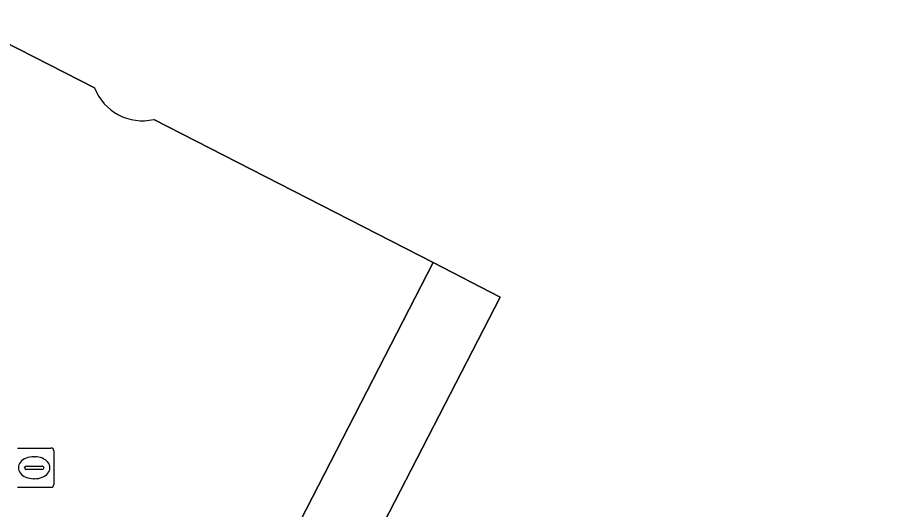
# Model space of a CAD drawing. Extents: x 161087 to 161926, y 382572 to 383873.
# Drawn here: x 161572.21 to 161594.31, y 383100.27 to 383112.77 of the extents above; entities that cross this region are included whole.
import ezdxf

# ---------------------------------------------------------------- set-up
doc = ezdxf.new("R2010")
doc.units = 0
for name, color, linetype in [('IMGEO_Kolk', 7, 'Continuous'), ('IMGEO_Pand', 7, 'Continuous'), ('IMGEO_Pand_overbouw', 7, 'Continuous'), ('IMGEO_Voetgangersgebied_open', 7, 'Continuous')]:
    doc.layers.add(name, color=color, linetype=linetype)

msp = doc.modelspace()

# ---------------------------------------------------------------- linework, layer by layer
at = {"layer": 'IMGEO_Kolk'}
for p, q in [((161572.215, 383101.832), (161573.067, 383101.832)), ((161573.141, 383101.758), (161573.141, 383100.906)), ((161572.628, 383101.612), (161572.653, 383101.612)), ((161572.399, 383101.326), (161572.399, 383101.338)), ((161572.837, 383101.289), (161572.439, 383101.289)), ((161572.442, 383101.375), (161572.84, 383101.375)), ((161572.883, 383101.338), (161572.883, 383101.326)), ((161572.651, 383101.052), (161572.626, 383101.052)), ((161573.067, 383100.832), (161572.215, 383100.832))]:
    msp.add_line(p, q, dxfattribs=at)
for points in [[(161572.215, 383101.832), (161573.067, 383101.832)], [(161573.141, 383101.758), (161573.141, 383100.906)], [(161573.067, 383100.832), (161572.215, 383100.832)]]:
    msp.add_lwpolyline(points, dxfattribs=at)
for centre, radius, start, end in [((161573.065, 383101.756), 0.0765, 1.552, 88.448), ((161573.065, 383101.756), 0.0765, 1.552, 88.448), ((161572.439, 383101.335), 0.0403, 85.8775, 175.7526), ((161572.436, 383101.325), 0.0366, 178.938, 274.7102), ((161572.84, 383101.332), 0.043, 264.8664, 352.4533), ((161572.844, 383101.337), 0.0386, 1.7309, 96.639), ((161573.065, 383100.908), 0.0765, 271.552, 358.448), ((161573.065, 383100.908), 0.0765, 271.552, 358.448)]:
    msp.add_arc(centre, radius, start, end, dxfattribs=at)
for centre, major_axis, ratio, start_param, end_param in [((161572.627, 383101.332), (-0.387, 0.002), 0.722429, 4.712389, 7.853982), ((161572.652, 383101.332), (-0.39, 0.002), 0.717154, 1.570796, 4.712389)]:
    msp.add_ellipse(centre, major_axis=major_axis, ratio=ratio, start_param=start_param, end_param=end_param, dxfattribs=at)
at = {"layer": 'IMGEO_Pand'}
for points in [[(161575.682, 383110.181), (161582.774, 383106.541), (161584.477, 383105.667), (161581.096, 383099.108), (161583.61, 383097.002), (161594.067, 383088.229), (161619.336, 383137.341)], [(161547.868, 383136.919), (161544.278, 383129.928), (161560.892, 383116.017), (161566.899, 383111.006), (161568.41, 383113.924), (161571.464, 383112.365), (161574.176, 383110.98)]]:
    msp.add_lwpolyline(points, dxfattribs=at)
msp.add_arc((161575.385, 383111.439), 1.293, 200.8125, 283.2916, dxfattribs=at)
at = {"layer": 'IMGEO_Pand_overbouw'}
for points in [[(161574.176, 383110.98), (161571.464, 383112.365), (161567.692, 383105.068), (161564.876, 383099.62), (161561.044, 383092.406), (161572.482, 383086.522), (161574.238, 383085.619), (161575.07, 383087.235), (161577.004, 383085.651), (161577.569, 383085.188), (161578.937, 383087.864), (161581.737, 383093.34), (161583.61, 383097.002)], [(161583.61, 383097.002), (161581.096, 383099.108), (161584.477, 383105.667), (161582.774, 383106.541), (161575.682, 383110.181)]]:
    msp.add_lwpolyline(points, dxfattribs=at)
msp.add_arc((161575.385, 383111.439), 1.293, 200.8125, 283.2916, dxfattribs=at)
at = {"layer": 'IMGEO_Voetgangersgebied_open'}
msp.add_lwpolyline([(161574.176, 383110.98), (161571.464, 383112.365), (161567.692, 383105.068), (161564.876, 383099.62), (161561.044, 383092.406), (161572.482, 383086.522), (161574.905, 383091.235), (161577.714, 383096.699), (161582.774, 383106.541), (161575.682, 383110.181)], dxfattribs=at)
msp.add_lwpolyline([(161578.937, 383087.864), (161581.737, 383093.34), (161583.61, 383097.002), (161581.096, 383099.108), (161584.477, 383105.667), (161582.774, 383106.541), (161577.714, 383096.699), (161574.905, 383091.235), (161572.482, 383086.522), (161574.238, 383085.619), (161575.07, 383087.235), (161577.004, 383085.651), (161578.616, 383087.551), (161578.729, 383087.457)], close=True, dxfattribs=at)
msp.add_arc((161575.385, 383111.439), 1.293, 200.8125, 283.2916, dxfattribs=at)

doc.saveas('drawing.dxf')
